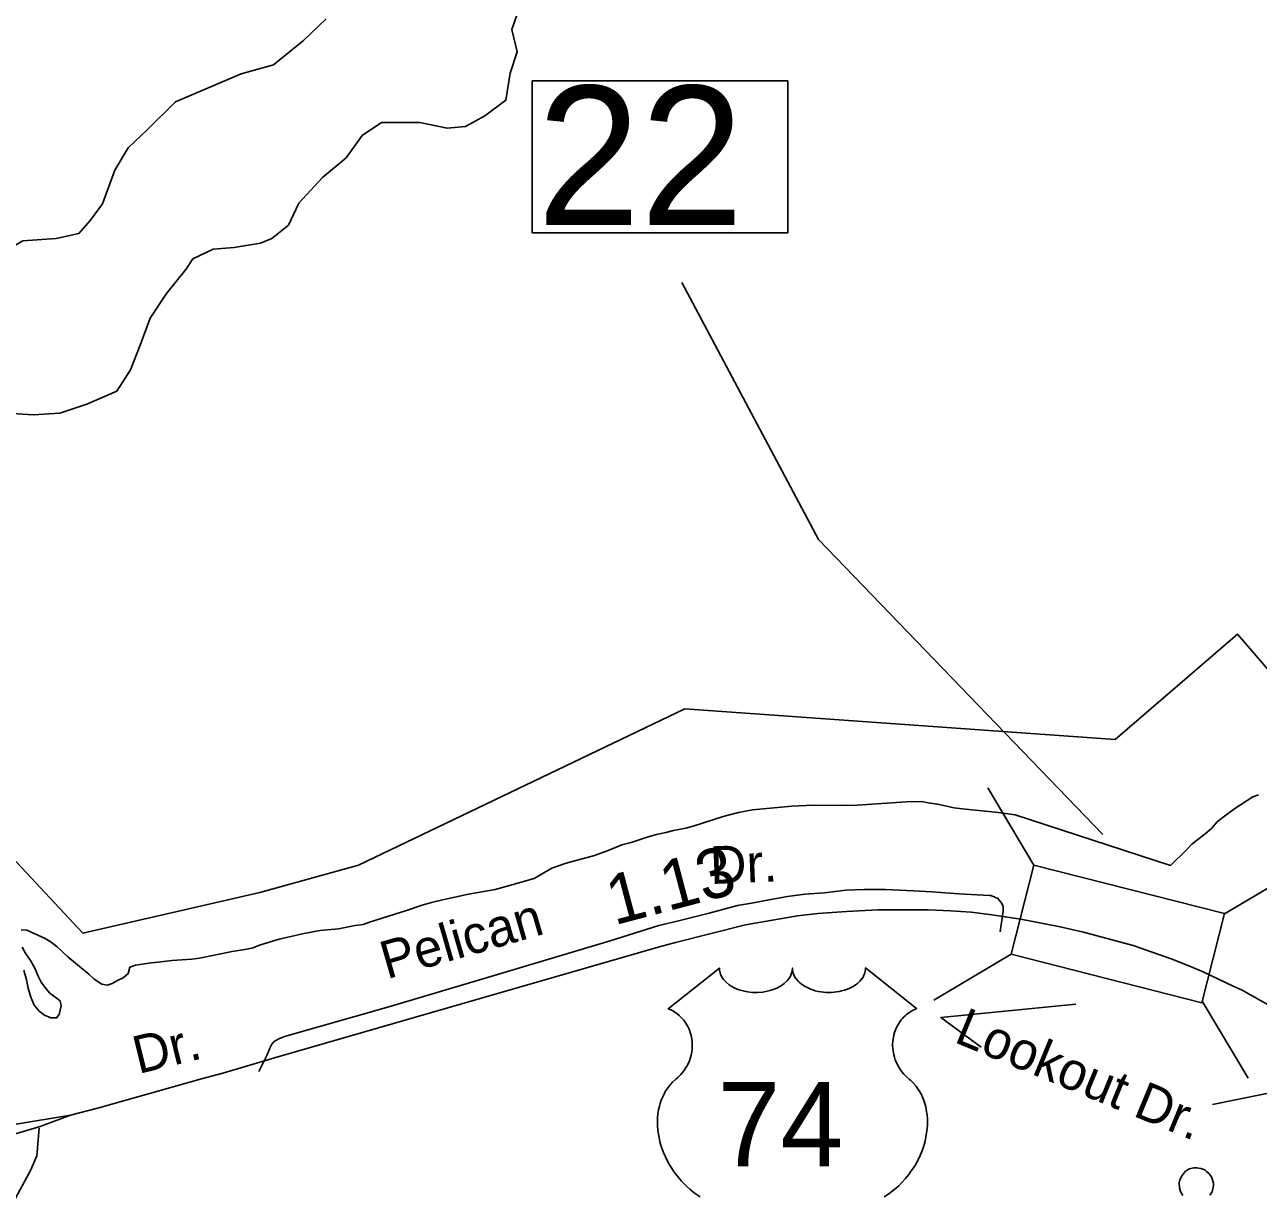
# Model space of a CAD drawing. Extents: x 2290055 to 2389491, y 66597 to 237875.
# Drawn here: x 2361033 to 2364140, y 171836 to 174783 of the extents above; entities that cross this region are included whole.
import ezdxf

# ---------------------------------------------------------------- set-up
doc = ezdxf.new("R2010")
doc.units = 0
for name, color, linetype in [('Exist Boundary Political City Limit New', 7, 'Continuous'), ('Exist Hydrographic Island Shore', 7, 'Continuous'), ('Exist Hydrographic River Shore', 7, 'Continuous'), ('Exist Road Non-System Type 51', 7, 'Continuous'), ('Exist Road Non-System Type 51 Label', 7, 'Continuous'), ('Exist Road Primary US Attributed', 7, 'Continuous'), ('Exist Road Primary US Mileage Hundredths English Label', 7, 'Continuous'), ('Exist Road Primary US Shield CELL', 7, 'Continuous'), ('Exist Road Primary US Shield Number Label', 7, 'Continuous'), ('Exist Road Primary US Structure Standard Bridge CELL', 7, 'Continuous'), ('Exist Road Primary US Structure Standard Bridge Number Label', 7, 'Continuous'), ('Map Preparation Boundary City Limit Buffer Line', 7, 'Continuous')]:
    doc.layers.add(name, color=color, linetype=linetype)

msp = doc.modelspace()

# ---------------------------------------------------------------- linework, layer by layer
at = {"layer": 'Exist Boundary Political City Limit New'}
msp.add_lwpolyline([(2358285.2, 171398.3), (2358388, 171603.7), (2358591, 171936.1), (2358801.2, 172230.7), (2359043.2, 172630.9), (2359411.5, 173110.2), (2359599.8, 173392.7), (2360516.2, 173204.4), (2361180, 172493.9), (2361625.2, 172596.7), (2361873.8, 172665.1), (2362695.8, 173058.9), (2363779.2, 172981.9), (2364087.5, 173247.2), (2364597, 172656.6)], dxfattribs=at)
at = {"layer": 'Exist Hydrographic Island Shore'}
for points in [[(2362273.7, 174809.6), (2362260.5, 174770.3), (2362273.7, 174714.4), (2362256, 174660.6), (2362245, 174592.3), (2362192, 174553), (2362143.5, 174526.1), (2362097, 174522), (2362028.7, 174536.4), (2361931.5, 174536.4), (2361883, 174503.3), (2361843.2, 174447.4), (2361783.7, 174397.8), (2361724, 174333.6), (2361697.5, 174277.7), (2361655.7, 174244.6), (2361627, 174232.2), (2361560.7, 174221.8), (2361507.7, 174217.7), (2361457, 174192.9), (2361439.5, 174166), (2361390.7, 174106), (2361349, 174043.8), (2361324.5, 173975.6), (2361300.2, 173913.5), (2361265, 173859.7), (2361190, 173826.6), (2361121.5, 173803.8), (2361055.2, 173799.6)], [(2361055.2, 173799.6), (2360989, 173803.8), (2360953.7, 173818.3), (2360925, 173830.7), (2360867.7, 173845.2), (2360830.2, 173880.3), (2360825.7, 173928), (2360801.5, 174004.5), (2360819.2, 174058.3), (2360876.5, 174126.6), (2360925, 174178.4), (2361028.7, 174238.4), (2361112.7, 174244.6), (2361170, 174257), (2361198.7, 174290.2), (2361229.7, 174331.6), (2361260.5, 174416.4), (2361293.7, 174472.3), (2361342.2, 174517.8), (2361413, 174588.2), (2361578.5, 174658.6), (2361660, 174681.3), (2361735.2, 174743.4), (2361792.5, 174797.2)]]:
    msp.add_lwpolyline(points, dxfattribs=at)
at = {"layer": 'Exist Hydrographic River Shore'}
for points in [[(2361253.5, 172367.5), (2361266.7, 172375), (2361281, 172381.5), (2361294.2, 172392.4), (2361298.5, 172408.5), (2361312.7, 172413.7), (2361351.7, 172419.6), (2361369.5, 172420.7), (2361403.5, 172425.6), (2361454.2, 172429), (2361473.5, 172431.5), (2361555.7, 172448.4), (2361587.7, 172452.7), (2361608.5, 172457.1), (2361625, 172463.6), (2361674, 172479), (2361733, 172492.7), (2361776.7, 172500.5), (2361824, 172505), (2361865.5, 172513.7), (2361885.5, 172516.1), (2361901.7, 172522.2), (2361994.5, 172551.3), (2362034.5, 172565.1), (2362057.5, 172571.4), (2362082, 172577.6), (2362150.7, 172592.2), (2362217.7, 172604.5), (2362260.5, 172615.7), (2362316.2, 172631.9), (2362360.7, 172658.3), (2362396.5, 172670.5), (2362468.5, 172690.1), (2362502.5, 172702.6), (2362536.7, 172716.9), (2362561, 172723), (2362603.2, 172737), (2362624.7, 172742.9), (2362648, 172747.5), (2362667, 172752.5), (2362698.2, 172758.9), (2362716.7, 172763.6), (2362792.2, 172787.7), (2362830.5, 172798), (2362866, 172804.8), (2362965, 172814), (2363019, 172816.8), (2363106.5, 172815.9), (2363129.5, 172816.8), (2363253.7, 172824.9), (2363292.5, 172825.5), (2363308.7, 172822.4), (2363332.2, 172819.3), (2363374, 172810.1), (2363394, 172807), (2363485.5, 172797.9)], [(2363485.5, 172797.9), (2363527.7, 172791.9), (2363918.5, 172665), (2363959, 172703.8), (2363972.5, 172718.5), (2364006, 172744.5), (2364021.7, 172758), (2364036.5, 172774.7), (2364051, 172786.7), (2364080.7, 172808.3), (2364126, 172837.5), (2364140.2, 172842.8)], [(2361024.2, 172502.2), (2361039, 172501.4), (2361085, 172480.7), (2361100, 172471.2), (2361115, 172459.7), (2361142, 172434.4), (2361195.2, 172390.7), (2361208.5, 172377.9), (2361227.5, 172365.6), (2361242.2, 172363.4), (2361253.5, 172367.5)], [(2361031, 172400.7), (2361038, 172377), (2361042, 172355.7), (2361048.5, 172332.8), (2361057.5, 172312.9), (2361069.7, 172297.8), (2361083.5, 172287.2), (2361099, 172280.6), (2361113.5, 172280.8), (2361120.5, 172289.4), (2361125.5, 172310.9), (2361122.7, 172323.4), (2361097, 172342.9), (2361086.5, 172355), (2361075.2, 172370.5), (2361067.5, 172386), (2361059, 172405.7), (2361048.2, 172425.2), (2361036.5, 172441.7), (2361027, 172458.5)]]:
    msp.add_lwpolyline(points, dxfattribs=at)
at = {"layer": 'Exist Road Non-System Type 51'}
for points in [[(2361622.7, 172145.5), (2361643, 172186.4), (2361650.5, 172204.7), (2361656, 172214.8), (2361661.7, 172220.9), (2361673.6, 172227.7), (2361687.4, 172234.1), (2361950.3, 172308.5), (2362207.6, 172384.7), (2362508, 172474.7), (2362630.5, 172513.7), (2362680.2, 172525.5), (2362757.3, 172544.6), (2362828.7, 172563.5), (2362868.5, 172571), (2362912.1, 172578.7), (2362953.9, 172586.2), (2362997.6, 172592.2), (2363047.3, 172596.2), (2363101.2, 172602.2), (2363147.1, 172604.1), (2363201.3, 172604.2), (2363271.3, 172601.1), (2363317.4, 172598.7), (2363385.8, 172593.5), (2363462.7, 172589)], [(2363462.7, 172589), (2363466.1, 172588.8), (2363476.1, 172584.9), (2363484.1, 172581.3), (2363492.7, 172571.8), (2363497, 172561.8), (2363497.5, 172550), (2363489.7, 172497.5)], [(2361011.4, 171519.1), (2360891.4, 171607.8), (2361049, 171898), (2361064, 171933.5), (2361069.6, 172002.7)], [(2363950, 171833.4), (2363943.6, 171843.3), (2363941.3, 171853), (2363940.8, 171865.2), (2363942.5, 171873.1), (2363948, 171883.5), (2363955.8, 171893.7), (2363965.4, 171900.3), (2363977.4, 171902.7), (2363985.3, 171903), (2363995.5, 171901.5), (2364005.5, 171897.6), (2364009.6, 171893.8), (2364016, 171888.2), (2364022.3, 171880.5), (2364024.6, 171872.4), (2364026.8, 171864.6), (2364027.1, 171858.7), (2364025.4, 171850.5), (2364023.8, 171842.5), (2364018.2, 171834.1)]]:
    msp.add_lwpolyline(points, dxfattribs=at)
at = {"layer": 'Exist Road Non-System Type 51 Label'}
msp.add_lwpolyline([(2363442.3, 172206.7), (2363340.3, 172281.5), (2363680.1, 172315.5)], dxfattribs=at)
at = {"layer": 'Exist Road Primary US Attributed'}
for points in [[(2361149, 172035.4), (2361220.4, 172053.8), (2361478.4, 172127.3), (2361532.5, 172141.8), (2361662.1, 172180.3), (2362628.4, 172459), (2362672.6, 172470.4), (2362848.8, 172515.2), (2362979.4, 172538), (2363030.7, 172543.4), (2363102.6, 172548.8), (2363181.8, 172553), (2363308.8, 172552.7), (2363364.4, 172550.1), (2363416.4, 172546.8), (2363462.9, 172541.3), (2363541.9, 172529.4), (2363602.7, 172518.1), (2363641.2, 172510.5), (2363699.8, 172496.6), (2363824.9, 172462.7)], [(2363824.9, 172462.7), (2363920.2, 172429.5), (2363964.6, 172411.5), (2364000.6, 172396.7), (2364076.4, 172360.8), (2364098.9, 172350.2), (2364132.3, 172332.5), (2364191.2, 172298.9), (2364282.7, 172245.3), (2364318, 172226.3), (2364465, 172138.8), (2364553.3, 172085.7), (2364578.3, 172072.6)], [(2361149, 172035.4), (2361006.9, 172012.3), (2360911.5, 171997.8), (2360888.1, 171993.7), (2360842.2, 171989.3), (2360816.5, 171986.5), (2360742.8, 171980.5), (2360692.4, 171979.3), (2360660.2, 171977.6), (2360622.4, 171977.6), (2360565.2, 171980.5), (2360512, 171981.3), (2360460.9, 171984.9), (2360383.2, 171992.5), (2360266.8, 172008.2), (2360084.4, 172046.1), (2359865.6, 172104.7)], [(2360317.6, 171855.7), (2360411.6, 171854), (2360465.4, 171858), (2360520.1, 171865.9), (2360559.1, 171868.8), (2360588.7, 171876.2), (2360711.5, 171904.8), (2360806.6, 171928.6), (2361072.1, 172007.3), (2361149, 172035.4)]]:
    msp.add_lwpolyline(points, dxfattribs=at)
at = {"layer": 'Exist Road Primary US Shield CELL'}
msp.add_lwpolyline([(2362734.6, 171829.7), (2362719.5, 171840.1), (2362708.2, 171849.3), (2362699.9, 171856.9), (2362687.6, 171869.3), (2362680.5, 171877.5), (2362669.2, 171892), (2362662, 171902.6), (2362657.3, 171910.4), (2362650.5, 171922.8), (2362646.7, 171930.6), (2362641.9, 171942), (2362638, 171952.5), (2362634.8, 171962.3), (2362633.1, 171968.6), (2362630.7, 171979.7), (2362629.2, 171987.5), (2362627.8, 171998.2), (2362627, 172009.5), (2362626.8, 172019.9), (2362627.1, 172028.6), (2362628.1, 172038.7), (2362629.8, 172049.4), (2362631.8, 172058.6), (2362633.7, 172065.2), (2362636.4, 172073.3), (2362640, 172082.2), (2362644.3, 172090.7), (2362648.3, 172097.7), (2362653.4, 172105.3), (2362658.5, 172111.8), (2362665, 172118.9), (2362671.9, 172125.5), (2362678.1, 172130.6), (2362685.6, 172137.9), (2362689.4, 172142.3), (2362694.1, 172148.4), (2362697.8, 172154.1), (2362700.8, 172159.2), (2362704.7, 172166.7), (2362707.1, 172172.4), (2362710, 172181), (2362711.5, 172187.1), (2362713, 172194.9), (2362714, 172202.3), (2362714.4, 172211.5), (2362714.2, 172219.1), (2362713.2, 172228), (2362711.5, 172236.5), (2362709.5, 172243.9), (2362706.3, 172252.5), (2362703.4, 172258.7), (2362698.4, 172267.1), (2362693, 172274.9), (2362687.3, 172281.3), (2362681.6, 172287), (2362676.1, 172291.3), (2362670.9, 172295), (2362664.4, 172299), (2362658.1, 172302.1), (2362654.1, 172303.7), (2362782.7, 172406.1), (2362783.1, 172400.8), (2362784.4, 172394.5), (2362785.3, 172391.2), (2362788.3, 172385), (2362793.2, 172377.6), (2362800, 172370.4), (2362807.6, 172364.1), (2362812.8, 172360.7), (2362821.6, 172356), (2362831.5, 172351.8), (2362842.6, 172348.7), (2362853.9, 172346.4), (2362866.3, 172345), (2362878.5, 172344.8), (2362891.8, 172345.8), (2362906.3, 172348.6), (2362913.1, 172350.3), (2362920.6, 172352.9), (2362927.6, 172355.8), (2362935.3, 172359.9), (2362941.4, 172363.9), (2362946.2, 172367.3), (2362953.1, 172373.9), (2362958.5, 172380.6), (2362960.8, 172384.4), (2362962.8, 172388.1), (2362965.5, 172395.8), (2362966.2, 172399.3), (2362966.8, 172406.4), (2362967.2, 172400.4), (2362967.8, 172396.7), (2362968.8, 172393), (2362970.3, 172389.2), (2362973.1, 172383.7), (2362976.1, 172379.1), (2362981.8, 172372.4), (2362985.4, 172369), (2362988.7, 172366.4), (2362997.4, 172360.4), (2363007.6, 172355.2), (2363012.6, 172353), (2363017.8, 172351.2), (2363024.3, 172349.2), (2363031.1, 172347.6), (2363037.8, 172346.4), (2363044.6, 172345.5), (2363051.6, 172344.9), (2363057.3, 172344.8), (2363064.3, 172344.9), (2363070.7, 172345.2), (2363077.3, 172346), (2363084.6, 172347.2), (2363090.5, 172348.5), (2363098.2, 172350.6), (2363105.2, 172353.1), (2363111.4, 172355.7), (2363119.3, 172359.9), (2363125.8, 172363.9), (2363130.5, 172367.7), (2363136.1, 172372.9), (2363141.4, 172379), (2363144.5, 172383.5), (2363146.8, 172388.2), (2363148.8, 172393), (2363150.1, 172398.2), (2363150.7, 172402.7), (2363150.8, 172406.5), (2363279.4, 172304.1), (2363276.4, 172302.9), (2363269.4, 172299.5), (2363263.8, 172296.2), (2363255, 172290), (2363251.2, 172286.6), (2363247.4, 172283), (2363243.9, 172279.2), (2363240.8, 172275.6), (2363237.1, 172270.5), (2363233.7, 172265.3), (2363230.5, 172259.6), (2363228.1, 172254.7), (2363224.1, 172244.3), (2363222.2, 172237.8), (2363221, 172232.2), (2363219.5, 172220.8), (2363219.1, 172215.3), (2363219.1, 172209.9), (2363219.4, 172204.2), (2363220, 172198.7), (2363220.9, 172193), (2363221.9, 172188), (2363223.5, 172181.9), (2363225.7, 172174.7), (2363228.5, 172167.8), (2363234.4, 172156.6), (2363242, 172145.2), (2363247.4, 172138.9), (2363252.7, 172133.4), (2363260.6, 172126.7), (2363264.9, 172122.9), (2363269.9, 172118), (2363277.9, 172108.6), (2363281.2, 172104.2), (2363284.5, 172099.3), (2363287.5, 172094.2), (2363290.6, 172088.7), (2363293, 172083.9), (2363297.5, 172072.9), (2363300.8, 172062.2), (2363302.3, 172056.6), (2363304.7, 172043.9), (2363305.6, 172037.7), (2363306.6, 172025.4), (2363306.7, 172010.5), (2363305.5, 171996.4), (2363302.9, 171979.9), (2363300.7, 171970), (2363297.3, 171958.5), (2363294, 171948.6), (2363288.1, 171933.9), (2363282.9, 171923.3), (2363276.2, 171910.8), (2363271.5, 171903.3), (2363266.1, 171895.2), (2363259.4, 171886), (2363251.5, 171876.1), (2363242, 171865.7), (2363234.3, 171858), (2363224.3, 171849), (2363218.2, 171844), (2363209.6, 171837.5), (2363197.7, 171829.6)], dxfattribs=at)
at = {"layer": 'Exist Road Primary US Structure Standard Bridge CELL'}
for p, q in [((2363458.4, 172860), (2363574.2, 172665.5)), ((2364054.5, 172542.5), (2364249, 172658.2)), ((2363322.7, 172325.2), (2363517.2, 172441)), ((2363998.8, 172323.1), (2364114.5, 172128.5)), ((2364024.3, 172062.2), (2364269.4, 172112.8))]:
    msp.add_line(p, q, dxfattribs=at)
msp.add_lwpolyline([(2363574.2, 172665.5), (2364054.7, 172543.5), (2363997.7, 172319), (2363517.2, 172441)], close=True, dxfattribs=at)
at = {"layer": 'Exist Road Primary US Structure Standard Bridge Number Label'}
msp.add_lwpolyline([(2362311, 174641.1), (2362955.1, 174641.1), (2362955.1, 174258.8), (2362311, 174258.8)], close=True, dxfattribs=at)
msp.add_lwpolyline([(2363748.3, 172742.7), (2363032.3, 173486.2), (2362688.1, 174133.3)], dxfattribs=at)
at = {"layer": 'Map Preparation Boundary City Limit Buffer Line'}
msp.add_lwpolyline([(2358285.2, 171398.3), (2358388, 171603.7), (2358591, 171936.1), (2358801.2, 172230.7), (2359043.2, 172630.9), (2359411.5, 173110.2), (2359599.8, 173392.7), (2360516.2, 173204.4), (2361180, 172493.9), (2361625.2, 172596.7), (2361873.8, 172665.1), (2362695.8, 173058.9), (2363779.2, 172981.9), (2364087.5, 173247.2), (2364597, 172656.6)], dxfattribs=at)

# ---------------------------------------------------------------- texts
at = {"layer": 'Exist Road Non-System Type 51 Label'}
for s, rotation, p in [('Dr.', 2.2573, (2362760.9, 172617.8)), ('Pelican', 16.0603, (2361945.4, 172377.8)), ('Lookout Dr.', 337.5968, (2363370.7, 172220.8)), ('Dr.', 13.8047, (2361319.6, 172139))]:
    msp.add_text(s, height=95, rotation=rotation, dxfattribs=at).set_placement(p)
at = {"layer": 'Exist Road Primary US Mileage Hundredths English Label'}
msp.add_text('1.13', height=125, rotation=14.8052, dxfattribs=at).set_placement((2362518, 172513.6))
at = {"layer": 'Exist Road Primary US Shield Number Label'}
msp.add_text('74', height=212.5, dxfattribs=at).set_placement((2362778.5, 171906.8))
at = {"layer": 'Exist Road Primary US Structure Standard Bridge Number Label'}
msp.add_text('22', height=350, dxfattribs=at).set_placement((2362323.5, 174278.6))

doc.saveas('drawing.dxf')
